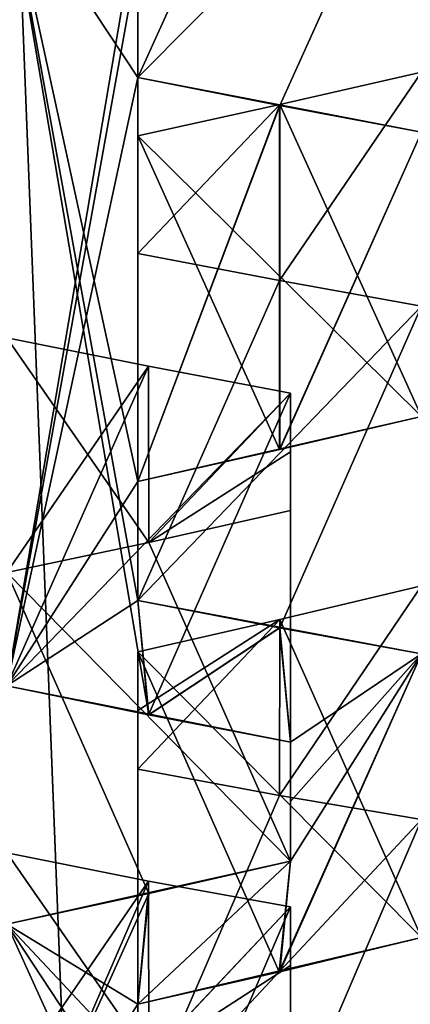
# Model space of a CAD drawing. Header units: millimetres. Extents: x -682 to 137, y -14 to 967.
# Tile 553 of 656: x 0.011 to 0.339, y 952.637 to 953.464. Entities that reach past the tile are written whole.
import ezdxf

# ---------------------------------------------------------------- set-up
doc = ezdxf.new("R2010")
doc.units = ezdxf.units.MM
doc.header["$LTSCALE"] = 65.185185
for name, color, linetype in [('1232', 7, 'CONTINUOUS'), ('1236', 7, 'CONTINUOUS'), ('1237', 7, 'CONTINUOUS'), ('1238', 7, 'CONTINUOUS'), ('1239', 7, 'CONTINUOUS'), ('1243', 7, 'CONTINUOUS'), ('1244', 7, 'CONTINUOUS'), ('1519', 7, 'CONTINUOUS'), ('1522', 7, 'CONTINUOUS'), ('1523', 7, 'CONTINUOUS'), ('1524', 7, 'CONTINUOUS'), ('1526', 7, 'CONTINUOUS'), ('1529', 7, 'CONTINUOUS'), ('1530', 7, 'CONTINUOUS'), ('1531', 7, 'CONTINUOUS'), ('1536', 7, 'CONTINUOUS'), ('1537', 7, 'CONTINUOUS'), ('3330', 7, 'CONTINUOUS'), ('3332', 7, 'CONTINUOUS'), ('3336', 7, 'CONTINUOUS'), ('3337', 7, 'CONTINUOUS'), ('3338', 7, 'CONTINUOUS'), ('3339', 7, 'CONTINUOUS'), ('3343', 7, 'CONTINUOUS'), ('3344', 7, 'CONTINUOUS'), ('3345', 7, 'CONTINUOUS'), ('3346', 7, 'CONTINUOUS'), ('3623', 7, 'CONTINUOUS'), ('3624', 7, 'CONTINUOUS'), ('3625', 7, 'CONTINUOUS'), ('3626', 7, 'CONTINUOUS'), ('3630', 7, 'CONTINUOUS'), ('3631', 7, 'CONTINUOUS'), ('3633', 7, 'CONTINUOUS'), ('3738', 7, 'CONTINUOUS'), ('3749', 7, 'CONTINUOUS'), ('4', 7, 'CONTINUOUS'), ('6', 7, 'CONTINUOUS')]:
    doc.layers.add(name, color=color, linetype=linetype)

msp = doc.modelspace()

# ---------------------------------------------------------------- linework, layer by layer
at = {"layer": '1232', "color": 7, "linetype": 'CONTINUOUS', "true_color": 0x999999}
for points in [[(0, 952.56676, 2.13598), (0.11918, 952.59262, 2.20479), (0, 952.76407, 2.68562), (0, 952.56676, 2.13598)], [(0, 952.76407, 2.68562), (0.11918, 952.59262, 2.20479), (0.11886, 952.7404, 2.617), (0, 952.76407, 2.68562)], [(0.11886, 952.7404, 2.617), (0.11918, 952.59262, 2.20479), (0.238, 952.71872, 2.54821), (0.11886, 952.7404, 2.617)], [(0.238, 952.71872, 2.54821), (0.11918, 952.59262, 2.20479), (0.238, 952.66963, 2.41081), (0.238, 952.71872, 2.54821)], [(0.11918, 952.59262, 2.20479), (0.238, 952.62055, 2.27339), (0.238, 952.66963, 2.41081), (0.11918, 952.59262, 2.20479)]]:
    msp.add_3dface(points, dxfattribs=at)
at = {"layer": '1236', "color": 7, "linetype": 'CONTINUOUS', "true_color": 0x999999}
for points in [[(0, 952.46562, 2.68562), (0, 952.76407, 2.68562), (0.11886, 952.7404, 2.617), (0, 952.46562, 2.68562)], [(0, 952.46562, 2.68562), (0.11886, 952.7404, 2.617), (0.238, 952.71872, 2.54821), (0, 952.46562, 2.68562)], [(0.238, 952.41964, 2.54821), (0, 952.46562, 2.68562), (0.238, 952.71872, 2.54821), (0.238, 952.41964, 2.54821)]]:
    msp.add_3dface(points, dxfattribs=at)
at = {"layer": '1237', "color": 7, "linetype": 'CONTINUOUS', "true_color": 0x999999}
for points in [[(0.238, 952.41964, 2.54821), (0.238, 952.71872, 2.54821), (0.238, 952.66963, 2.41081), (0.238, 952.41964, 2.54821)], [(0.238, 952.62055, 2.27339), (0.238, 952.41964, 2.54821), (0.238, 952.66963, 2.41081), (0.238, 952.62055, 2.27339)]]:
    msp.add_3dface(points, dxfattribs=at)
at = {"layer": '1238', "color": 7, "linetype": 'CONTINUOUS', "true_color": 0x999999}
for points in [[(0.11911, 953.0249, 3.41015), (0.238, 952.75727, 3.47879), (0.238, 953.05172, 3.47879), (0.11911, 953.0249, 3.41015)], [(0, 952.99947, 3.34138), (0.238, 952.75727, 3.47879), (0.11911, 953.0249, 3.41015), (0, 952.99947, 3.34138)], [(0, 952.7043, 3.34138), (0.238, 952.75727, 3.47879), (0, 952.99947, 3.34138), (0, 952.7043, 3.34138)], [(0, 952.7043, 3.34138), (0.11875, 952.73, 3.40994), (0.238, 952.75727, 3.47879), (0, 952.7043, 3.34138)]]:
    msp.add_3dface(points, dxfattribs=at)
at = {"layer": '1239', "color": 7, "linetype": 'CONTINUOUS', "true_color": 0x999999}
for points in [[(0, 952.99947, 3.34138), (0.11911, 953.0249, 3.41015), (0, 953.19678, 3.89102), (0, 952.99947, 3.34138)], [(0, 953.19678, 3.89102), (0.11911, 953.0249, 3.41015), (0.1189, 953.1728, 3.82237), (0, 953.19678, 3.89102)], [(0.1189, 953.1728, 3.82237), (0.11911, 953.0249, 3.41015), (0.238, 953.15016, 3.75361), (0.1189, 953.1728, 3.82237)], [(0.238, 953.15016, 3.75361), (0.11911, 953.0249, 3.41015), (0.238, 953.10093, 3.6162), (0.238, 953.15016, 3.75361)], [(0.11911, 953.0249, 3.41015), (0.238, 953.05172, 3.47879), (0.238, 953.10093, 3.6162), (0.11911, 953.0249, 3.41015)]]:
    msp.add_3dface(points, dxfattribs=at)
at = {"layer": '1243', "color": 7, "linetype": 'CONTINUOUS', "true_color": 0x999999}
for points in [[(0, 952.90435, 3.89102), (0, 953.19678, 3.89102), (0.1189, 953.1728, 3.82237), (0, 952.90435, 3.89102)], [(0, 952.90435, 3.89102), (0.1189, 953.1728, 3.82237), (0.238, 953.15016, 3.75361), (0, 952.90435, 3.89102)], [(0.238, 952.85708, 3.75361), (0, 952.90435, 3.89102), (0.238, 953.15016, 3.75361), (0.238, 952.85708, 3.75361)], [(0.238, 952.85708, 3.75361), (0.11911, 952.88, 3.82225), (0, 952.90435, 3.89102), (0.238, 952.85708, 3.75361)]]:
    msp.add_3dface(points, dxfattribs=at)
at = {"layer": '1244', "color": 7, "linetype": 'CONTINUOUS', "true_color": 0x999999}
for points in [[(0.238, 952.85708, 3.75361), (0.238, 953.15016, 3.75361), (0.238, 953.10093, 3.6162), (0.238, 952.85708, 3.75361)], [(0.238, 953.05172, 3.47879), (0.238, 952.85708, 3.75361), (0.238, 953.10093, 3.6162), (0.238, 953.05172, 3.47879)], [(0.238, 952.75727, 3.47879), (0.238, 952.85708, 3.75361), (0.238, 953.05172, 3.47879), (0.238, 952.75727, 3.47879)]]:
    msp.add_3dface(points, dxfattribs=at)
at = {"layer": '1519', "color": 7, "linetype": 'CONTINUOUS', "true_color": 0x999999}
for points in [[(0.348, 952.7923, 2.74228), (0.348, 952.9883, 3.29192), (0.22887, 952.81244, 2.81106), (0.348, 952.7923, 2.74228)], [(0.22887, 952.81244, 2.81106), (0.348, 952.9883, 3.29192), (0.22912, 952.96, 3.22328), (0.22887, 952.81244, 2.81106)], [(0.11, 952.83449, 2.87969), (0.22887, 952.81244, 2.81106), (0.22912, 952.96, 3.22328), (0.11, 952.83449, 2.87969)], [(0.11, 952.83449, 2.87969), (0.22912, 952.96, 3.22328), (0.11, 952.88378, 3.0171), (0.11, 952.83449, 2.87969)], [(0.11, 952.93308, 3.15451), (0.11, 952.88378, 3.0171), (0.22912, 952.96, 3.22328), (0.11, 952.93308, 3.15451)]]:
    msp.add_3dface(points, dxfattribs=at)
at = {"layer": '1522', "color": 7, "linetype": 'CONTINUOUS', "true_color": 0x999999}
for points in [[(0.11, 952.53702, 2.87969), (0.22887, 952.81244, 2.81106), (0.11, 952.83449, 2.87969), (0.11, 952.53702, 2.87969)], [(0.11, 952.53702, 2.87969), (0.348, 952.7923, 2.74228), (0.22887, 952.81244, 2.81106), (0.11, 952.53702, 2.87969)], [(0.11, 952.53702, 2.87969), (0.22905, 952.51463, 2.81096), (0.348, 952.7923, 2.74228), (0.11, 952.53702, 2.87969)], [(0.22905, 952.51463, 2.81096), (0.348, 952.49425, 2.74228), (0.348, 952.7923, 2.74228), (0.22905, 952.51463, 2.81096)]]:
    msp.add_3dface(points, dxfattribs=at)
at = {"layer": '1523', "color": 7, "linetype": 'CONTINUOUS', "true_color": 0x999999}
for points in [[(0.11, 952.63698, 3.15451), (0.11, 952.88378, 3.0171), (0.11, 952.93308, 3.15451), (0.11, 952.63698, 3.15451)], [(0.11, 952.63698, 3.15451), (0.11, 952.83449, 2.87969), (0.11, 952.88378, 3.0171), (0.11, 952.63698, 3.15451)], [(0.11, 952.63698, 3.15451), (0.11, 952.587, 3.0171), (0.11, 952.83449, 2.87969), (0.11, 952.63698, 3.15451)], [(0.11, 952.587, 3.0171), (0.11, 952.53702, 2.87969), (0.11, 952.83449, 2.87969), (0.11, 952.587, 3.0171)]]:
    msp.add_3dface(points, dxfattribs=at)
at = {"layer": '1524', "color": 7, "linetype": 'CONTINUOUS', "true_color": 0x999999}
for points in [[(0.348, 952.9883, 3.29192), (0.348, 952.69297, 3.29192), (0.22912, 952.96, 3.22328), (0.348, 952.9883, 3.29192)], [(0.348, 952.69297, 3.29192), (0.11, 952.93308, 3.15451), (0.22912, 952.96, 3.22328), (0.348, 952.69297, 3.29192)], [(0.348, 952.69297, 3.29192), (0.22866, 952.66416, 3.22302), (0.11, 952.93308, 3.15451), (0.348, 952.69297, 3.29192)], [(0.22866, 952.66416, 3.22302), (0.11, 952.63698, 3.15451), (0.11, 952.93308, 3.15451), (0.22866, 952.66416, 3.22302)]]:
    msp.add_3dface(points, dxfattribs=at)
at = {"layer": '1526', "color": 7, "linetype": 'CONTINUOUS', "true_color": 0x999999}
for points in [[(0.348, 953.22326, 3.94948), (0.348, 953.41989, 4.49912), (0.22891, 953.24478, 4.01824), (0.348, 953.22326, 3.94948)], [(0.22891, 953.24478, 4.01824), (0.348, 953.41989, 4.49912), (0.22909, 953.39255, 4.43046), (0.22891, 953.24478, 4.01824)], [(0.11, 953.26762, 4.08689), (0.22891, 953.24478, 4.01824), (0.22909, 953.39255, 4.43046), (0.11, 953.26762, 4.08689)], [(0.11, 953.36624, 4.36171), (0.11, 953.26762, 4.08689), (0.22909, 953.39255, 4.43046), (0.11, 953.36624, 4.36171)]]:
    msp.add_3dface(points, dxfattribs=at)
at = {"layer": '1529', "color": 7, "linetype": 'CONTINUOUS', "true_color": 0x999999}
for points in [[(0.11, 952.97618, 4.08689), (0.22891, 953.24478, 4.01824), (0.11, 953.26762, 4.08689), (0.11, 952.97618, 4.08689)], [(0.11, 952.97618, 4.08689), (0.348, 953.22326, 3.94948), (0.22891, 953.24478, 4.01824), (0.11, 952.97618, 4.08689)], [(0.11, 952.97618, 4.08689), (0.22906, 952.953, 4.01815), (0.348, 953.22326, 3.94948), (0.11, 952.97618, 4.08689)], [(0.22906, 952.953, 4.01815), (0.348, 952.9312, 3.94948), (0.348, 953.22326, 3.94948), (0.22906, 952.953, 4.01815)]]:
    msp.add_3dface(points, dxfattribs=at)
at = {"layer": '1530', "color": 7, "linetype": 'CONTINUOUS', "true_color": 0x999999}
for points in [[(0.11, 953.07617, 4.36171), (0.11, 953.26762, 4.08689), (0.11, 953.36624, 4.36171), (0.11, 953.07617, 4.36171)], [(0.11, 953.07617, 4.36171), (0.11, 952.97618, 4.08689), (0.11, 953.26762, 4.08689), (0.11, 953.07617, 4.36171)]]:
    msp.add_3dface(points, dxfattribs=at)
at = {"layer": '1531', "color": 7, "linetype": 'CONTINUOUS', "true_color": 0x999999}
for points in [[(0.348, 953.41989, 4.49912), (0.348, 953.13057, 4.49912), (0.22909, 953.39255, 4.43046), (0.348, 953.41989, 4.49912)], [(0.348, 953.13057, 4.49912), (0.11, 953.36624, 4.36171), (0.22909, 953.39255, 4.43046), (0.348, 953.13057, 4.49912)], [(0.348, 953.13057, 4.49912), (0.22878, 953.10278, 4.43029), (0.11, 953.36624, 4.36171), (0.348, 953.13057, 4.49912)], [(0.22878, 953.10278, 4.43029), (0.11, 953.07617, 4.36171), (0.11, 953.36624, 4.36171), (0.22878, 953.10278, 4.43029)]]:
    msp.add_3dface(points, dxfattribs=at)
at = {"layer": '1536', "color": 7, "linetype": 'CONTINUOUS', "true_color": 0x999999}
for points in [[(0.11, 953.41544, 5.29409), (0.22893, 953.67759, 5.22543), (0.11, 953.70085, 5.29409), (0.11, 953.41544, 5.29409)], [(0.11, 953.41544, 5.29409), (0.348, 953.65533, 5.15668), (0.22893, 953.67759, 5.22543), (0.11, 953.41544, 5.29409)], [(0.11, 953.41544, 5.29409), (0.22906, 953.39183, 5.22535), (0.348, 953.65533, 5.15668), (0.11, 953.41544, 5.29409)], [(0.22906, 953.39183, 5.22535), (0.348, 953.36928, 5.15668), (0.348, 953.65533, 5.15668), (0.22906, 953.39183, 5.22535)]]:
    msp.add_3dface(points, dxfattribs=at)
at = {"layer": '1537', "color": 7, "linetype": 'CONTINUOUS', "true_color": 0x999999}
msp.add_3dface([(0.11, 953.51545, 5.56891), (0.11, 953.41544, 5.29409), (0.11, 953.70085, 5.29409), (0.11, 953.51545, 5.56891)], dxfattribs=at)
at = {"layer": '3330', "color": 7, "linetype": 'CONTINUOUS', "true_color": 0x999999}
msp.add_3dface([(0.11, 953.41544, -5.29409), (0.11, 953.51545, -5.56891), (0.11, 953.70085, -5.29409), (0.11, 953.41544, -5.29409)], dxfattribs=at)
at = {"layer": '3332', "color": 7, "linetype": 'CONTINUOUS', "true_color": 0x999999}
for points in [[(0.11, 953.41544, -5.29409), (0.11, 953.70085, -5.29409), (0.22893, 953.67759, -5.22543), (0.11, 953.41544, -5.29409)], [(0.11, 953.41544, -5.29409), (0.22893, 953.67759, -5.22543), (0.348, 953.65533, -5.15668), (0.11, 953.41544, -5.29409)], [(0.348, 953.36928, -5.15668), (0.11, 953.41544, -5.29409), (0.348, 953.65533, -5.15668), (0.348, 953.36928, -5.15668)], [(0.348, 953.36928, -5.15668), (0.22893, 953.39186, -5.22543), (0.11, 953.41544, -5.29409), (0.348, 953.36928, -5.15668)]]:
    msp.add_3dface(points, dxfattribs=at)
at = {"layer": '3336', "color": 7, "linetype": 'CONTINUOUS', "true_color": 0x999999}
for points in [[(0.22891, 953.24478, -4.01824), (0.348, 953.41989, -4.49912), (0.348, 953.22326, -3.94948), (0.22891, 953.24478, -4.01824)], [(0.348, 953.41989, -4.49912), (0.22891, 953.24478, -4.01824), (0.22909, 953.39255, -4.43046), (0.348, 953.41989, -4.49912)], [(0.22891, 953.24478, -4.01824), (0.11, 953.26762, -4.08689), (0.22909, 953.39255, -4.43046), (0.22891, 953.24478, -4.01824)], [(0.22909, 953.39255, -4.43046), (0.11, 953.26762, -4.08689), (0.11, 953.36624, -4.36171), (0.22909, 953.39255, -4.43046)]]:
    msp.add_3dface(points, dxfattribs=at)
at = {"layer": '3337', "color": 7, "linetype": 'CONTINUOUS', "true_color": 0x999999}
for points in [[(0.11, 953.26762, -4.08689), (0.11, 953.07617, -4.36171), (0.11, 953.36624, -4.36171), (0.11, 953.26762, -4.08689)], [(0.11, 952.97618, -4.08689), (0.11, 953.07617, -4.36171), (0.11, 953.26762, -4.08689), (0.11, 952.97618, -4.08689)]]:
    msp.add_3dface(points, dxfattribs=at)
at = {"layer": '3338', "color": 7, "linetype": 'CONTINUOUS', "true_color": 0x999999}
for points in [[(0.348, 953.13057, -4.49912), (0.348, 953.41989, -4.49912), (0.22909, 953.39255, -4.43046), (0.348, 953.13057, -4.49912)], [(0.348, 953.13057, -4.49912), (0.22909, 953.39255, -4.43046), (0.11, 953.36624, -4.36171), (0.348, 953.13057, -4.49912)], [(0.11, 953.07617, -4.36171), (0.348, 953.13057, -4.49912), (0.11, 953.36624, -4.36171), (0.11, 953.07617, -4.36171)], [(0.11, 953.07617, -4.36171), (0.22909, 953.10285, -4.43047), (0.348, 953.13057, -4.49912), (0.11, 953.07617, -4.36171)]]:
    msp.add_3dface(points, dxfattribs=at)
at = {"layer": '3339', "color": 7, "linetype": 'CONTINUOUS', "true_color": 0x999999}
for points in [[(0.11, 952.97618, -4.08689), (0.11, 953.26762, -4.08689), (0.22891, 953.24478, -4.01824), (0.11, 952.97618, -4.08689)], [(0.11, 952.97618, -4.08689), (0.22891, 953.24478, -4.01824), (0.348, 953.22326, -3.94948), (0.11, 952.97618, -4.08689)], [(0.348, 952.9312, -3.94948), (0.11, 952.97618, -4.08689), (0.348, 953.22326, -3.94948), (0.348, 952.9312, -3.94948)], [(0.348, 952.9312, -3.94948), (0.22891, 952.95303, -4.01824), (0.11, 952.97618, -4.08689), (0.348, 952.9312, -3.94948)]]:
    msp.add_3dface(points, dxfattribs=at)
at = {"layer": '3343', "color": 7, "linetype": 'CONTINUOUS', "true_color": 0x999999}
for points in [[(0.22887, 952.81244, -2.81106), (0.348, 952.9883, -3.29192), (0.348, 952.7923, -2.74228), (0.22887, 952.81244, -2.81106)], [(0.348, 952.9883, -3.29192), (0.22887, 952.81244, -2.81106), (0.22912, 952.96, -3.22328), (0.348, 952.9883, -3.29192)], [(0.11, 952.88378, -3.0171), (0.11, 952.93308, -3.15451), (0.22912, 952.96, -3.22328), (0.11, 952.88378, -3.0171)], [(0.11, 952.83449, -2.87969), (0.11, 952.88378, -3.0171), (0.22912, 952.96, -3.22328), (0.11, 952.83449, -2.87969)], [(0.22887, 952.81244, -2.81106), (0.11, 952.83449, -2.87969), (0.22912, 952.96, -3.22328), (0.22887, 952.81244, -2.81106)]]:
    msp.add_3dface(points, dxfattribs=at)
at = {"layer": '3344', "color": 7, "linetype": 'CONTINUOUS', "true_color": 0x999999}
for points in [[(0.11, 952.63698, -3.15451), (0.11, 952.93308, -3.15451), (0.11, 952.88378, -3.0171), (0.11, 952.63698, -3.15451)], [(0.11, 952.63698, -3.15451), (0.11, 952.88378, -3.0171), (0.11, 952.83449, -2.87969), (0.11, 952.63698, -3.15451)], [(0.11, 952.63698, -3.15451), (0.11, 952.83449, -2.87969), (0.11, 952.587, -3.0171), (0.11, 952.63698, -3.15451)], [(0.11, 952.53702, -2.87969), (0.11, 952.587, -3.0171), (0.11, 952.83449, -2.87969), (0.11, 952.53702, -2.87969)]]:
    msp.add_3dface(points, dxfattribs=at)
at = {"layer": '3345', "color": 7, "linetype": 'CONTINUOUS', "true_color": 0x999999}
for points in [[(0.348, 952.69297, -3.29192), (0.348, 952.9883, -3.29192), (0.22912, 952.96, -3.22328), (0.348, 952.69297, -3.29192)], [(0.11, 952.93308, -3.15451), (0.348, 952.69297, -3.29192), (0.22912, 952.96, -3.22328), (0.11, 952.93308, -3.15451)], [(0.11, 952.63698, -3.15451), (0.348, 952.69297, -3.29192), (0.11, 952.93308, -3.15451), (0.11, 952.63698, -3.15451)], [(0.11, 952.63698, -3.15451), (0.22912, 952.66427, -3.22329), (0.348, 952.69297, -3.29192), (0.11, 952.63698, -3.15451)]]:
    msp.add_3dface(points, dxfattribs=at)
at = {"layer": '3346', "color": 7, "linetype": 'CONTINUOUS', "true_color": 0x999999}
for points in [[(0.11, 952.53702, -2.87969), (0.11, 952.83449, -2.87969), (0.22887, 952.81244, -2.81106), (0.11, 952.53702, -2.87969)], [(0.11, 952.53702, -2.87969), (0.22887, 952.81244, -2.81106), (0.348, 952.7923, -2.74228), (0.11, 952.53702, -2.87969)], [(0.348, 952.49425, -2.74228), (0.11, 952.53702, -2.87969), (0.348, 952.7923, -2.74228), (0.348, 952.49425, -2.74228)]]:
    msp.add_3dface(points, dxfattribs=at)
at = {"layer": '3623', "color": 7, "linetype": 'CONTINUOUS', "true_color": 0x999999}
for points in [[(0.1189, 953.1728, -3.82237), (0, 952.99947, -3.34138), (0, 953.19678, -3.89102), (0.1189, 953.1728, -3.82237)], [(0, 952.99947, -3.34138), (0.1189, 953.1728, -3.82237), (0.11911, 953.0249, -3.41015), (0, 952.99947, -3.34138)], [(0.1189, 953.1728, -3.82237), (0.238, 953.15016, -3.75361), (0.11911, 953.0249, -3.41015), (0.1189, 953.1728, -3.82237)], [(0.238, 953.15016, -3.75361), (0.238, 953.10093, -3.6162), (0.11911, 953.0249, -3.41015), (0.238, 953.15016, -3.75361)], [(0.238, 953.10093, -3.6162), (0.238, 953.05172, -3.47879), (0.11911, 953.0249, -3.41015), (0.238, 953.10093, -3.6162)]]:
    msp.add_3dface(points, dxfattribs=at)
at = {"layer": '3624', "color": 7, "linetype": 'CONTINUOUS', "true_color": 0x999999}
for points in [[(0.238, 952.85708, -3.75361), (0.238, 953.10093, -3.6162), (0.238, 953.15016, -3.75361), (0.238, 952.85708, -3.75361)], [(0.238, 952.85708, -3.75361), (0.238, 953.05172, -3.47879), (0.238, 953.10093, -3.6162), (0.238, 952.85708, -3.75361)], [(0.238, 952.85708, -3.75361), (0.238, 952.80717, -3.6162), (0.238, 953.05172, -3.47879), (0.238, 952.85708, -3.75361)], [(0.238, 952.80717, -3.6162), (0.238, 952.75727, -3.47879), (0.238, 953.05172, -3.47879), (0.238, 952.80717, -3.6162)]]:
    msp.add_3dface(points, dxfattribs=at)
at = {"layer": '3625', "color": 7, "linetype": 'CONTINUOUS', "true_color": 0x999999}
for points in [[(0.238, 953.05172, -3.47879), (0.238, 952.75727, -3.47879), (0.11911, 953.0249, -3.41015), (0.238, 953.05172, -3.47879)], [(0.238, 952.75727, -3.47879), (0, 952.99947, -3.34138), (0.11911, 953.0249, -3.41015), (0.238, 952.75727, -3.47879)], [(0.11912, 952.73009, -3.41015), (0, 952.7043, -3.34138), (0, 952.99947, -3.34138), (0.11912, 952.73009, -3.41015)], [(0.238, 952.75727, -3.47879), (0.11912, 952.73009, -3.41015), (0, 952.99947, -3.34138), (0.238, 952.75727, -3.47879)]]:
    msp.add_3dface(points, dxfattribs=at)
at = {"layer": '3626', "color": 7, "linetype": 'CONTINUOUS', "true_color": 0x999999}
for points in [[(0, 952.90435, -3.89102), (0.1189, 953.1728, -3.82237), (0, 953.19678, -3.89102), (0, 952.90435, -3.89102)], [(0, 952.90435, -3.89102), (0.238, 953.15016, -3.75361), (0.1189, 953.1728, -3.82237), (0, 952.90435, -3.89102)], [(0, 952.90435, -3.89102), (0.1189, 952.88004, -3.82237), (0.238, 953.15016, -3.75361), (0, 952.90435, -3.89102)], [(0.1189, 952.88004, -3.82237), (0.238, 952.85708, -3.75361), (0.238, 953.15016, -3.75361), (0.1189, 952.88004, -3.82237)]]:
    msp.add_3dface(points, dxfattribs=at)
at = {"layer": '3630', "color": 7, "linetype": 'CONTINUOUS', "true_color": 0x999999}
for points in [[(0.11886, 952.7404, -2.617), (0, 952.56676, -2.13598), (0, 952.76407, -2.68562), (0.11886, 952.7404, -2.617)], [(0, 952.56676, -2.13598), (0.11886, 952.7404, -2.617), (0.11918, 952.59262, -2.20479), (0, 952.56676, -2.13598)], [(0.11886, 952.7404, -2.617), (0.238, 952.71872, -2.54821), (0.11918, 952.59262, -2.20479), (0.11886, 952.7404, -2.617)], [(0.238, 952.71872, -2.54821), (0.238, 952.66963, -2.41081), (0.11918, 952.59262, -2.20479), (0.238, 952.71872, -2.54821)], [(0.238, 952.66963, -2.41081), (0.238, 952.62055, -2.27339), (0.11918, 952.59262, -2.20479), (0.238, 952.66963, -2.41081)]]:
    msp.add_3dface(points, dxfattribs=at)
at = {"layer": '3631', "color": 7, "linetype": 'CONTINUOUS', "true_color": 0x999999}
for points in [[(0.238, 952.41964, -2.54821), (0.238, 952.66963, -2.41081), (0.238, 952.71872, -2.54821), (0.238, 952.41964, -2.54821)], [(0.238, 952.41964, -2.54821), (0.238, 952.62055, -2.27339), (0.238, 952.66963, -2.41081), (0.238, 952.41964, -2.54821)]]:
    msp.add_3dface(points, dxfattribs=at)
at = {"layer": '3633', "color": 7, "linetype": 'CONTINUOUS', "true_color": 0x999999}
for points in [[(0, 952.46562, -2.68562), (0.11886, 952.7404, -2.617), (0, 952.76407, -2.68562), (0, 952.46562, -2.68562)], [(0, 952.46562, -2.68562), (0.238, 952.71872, -2.54821), (0.11886, 952.7404, -2.617), (0, 952.46562, -2.68562)], [(0, 952.46562, -2.68562), (0.11885, 952.44163, -2.617), (0.238, 952.71872, -2.54821), (0, 952.46562, -2.68562)], [(0.11885, 952.44163, -2.617), (0.238, 952.41964, -2.54821), (0.238, 952.71872, -2.54821), (0.11885, 952.44163, -2.617)]]:
    msp.add_3dface(points, dxfattribs=at)
at = {"layer": '3738', "color": 7, "linetype": 'CONTINUOUS', "true_color": 0x96918c}
for points in [[(0, 953.8, -11), (0, 867.5, -11), (3.39903, 867.5, -10.46115), (0, 953.8, -11)], [(0, 953.8, -11), (3.39903, 867.5, -10.46115), (3.39875, 953.8, -10.46176), (0, 953.8, -11)], [(0, 867.5, 11), (0, 953.8, 11), (3.39875, 953.8, 10.46176), (0, 867.5, 11)], [(3.39903, 867.5, 10.46115), (0, 867.5, 11), (3.39875, 953.8, 10.46176), (3.39903, 867.5, 10.46115)]]:
    msp.add_3dface(points, dxfattribs=at)
at = {"layer": '3749', "color": 7, "linetype": 'CONTINUOUS', "true_color": 0x96918c}
for points in [[(0, 965.50436, 14.12291), (0, 865.50436, 14.9956), (3.88113, 865.50436, 14.48464), (0, 965.50436, 14.12291)], [(0, 865.50436, -14.9956), (0, 965.50436, -14.12291), (3.65528, 965.50436, -13.64169), (0, 865.50436, -14.9956)], [(3.88113, 865.50436, -14.48464), (0, 865.50436, -14.9956), (3.65528, 965.50436, -13.64169), (3.88113, 865.50436, -14.48464)], [(0, 965.50436, 14.12291), (3.88113, 865.50436, 14.48464), (3.65528, 965.50436, 13.64169), (0, 965.50436, 14.12291)]]:
    msp.add_3dface(points, dxfattribs=at)
at = {"layer": '4', "color": 7, "linetype": 'CONTINUOUS', "true_color": 0x999999}
for points in [[(0.11, 953.51545, -5.56891), (0, 952.90435, -3.89102), (0.11907, 953.60722, -5.82093), (0.11, 953.51545, -5.56891)], [(0, 952.90435, -3.89102), (0, 953.58176, -5.75218), (0.11907, 953.60722, -5.82093), (0, 952.90435, -3.89102)], [(0.11, 953.51545, -5.56891), (0.11, 953.41544, -5.29409), (0, 952.90435, -3.89102), (0.11, 953.51545, -5.56891)], [(0.11, 953.41544, -5.29409), (0.11, 953.07617, -4.36171), (0, 952.90435, -3.89102), (0.11, 953.41544, -5.29409)], [(0.11, 953.41544, -5.29409), (0.22893, 953.39186, -5.22543), (0.11, 953.07617, -4.36171), (0.11, 953.41544, -5.29409)], [(0.11, 953.07617, -4.36171), (0.22893, 953.39186, -5.22543), (0.22909, 953.10285, -4.43047), (0.11, 953.07617, -4.36171)], [(0.22893, 953.39186, -5.22543), (0.348, 953.36928, -5.15668), (0.22909, 953.10285, -4.43047), (0.22893, 953.39186, -5.22543)], [(0.22909, 953.10285, -4.43047), (0.348, 953.36928, -5.15668), (0.348, 953.13057, -4.49912), (0.22909, 953.10285, -4.43047)], [(0.11, 953.07617, -4.36171), (0.11, 952.97618, -4.08689), (0, 952.90435, -3.89102), (0.11, 953.07617, -4.36171)], [(0, 952.90435, -3.89102), (0.11, 952.97618, -4.08689), (0.1189, 952.88004, -3.82237), (0, 952.90435, -3.89102)], [(0.11, 952.97618, -4.08689), (0.22891, 952.95303, -4.01824), (0.1189, 952.88004, -3.82237), (0.11, 952.97618, -4.08689)], [(0.1189, 952.88004, -3.82237), (0.22891, 952.95303, -4.01824), (0.238, 952.85708, -3.75361), (0.1189, 952.88004, -3.82237)], [(0.22891, 952.95303, -4.01824), (0.348, 952.9312, -3.94948), (0.238, 952.85708, -3.75361), (0.22891, 952.95303, -4.01824)], [(0.22912, 952.66427, -3.22329), (0.348, 952.9312, -3.94948), (0.348, 952.69297, -3.29192), (0.22912, 952.66427, -3.22329)], [(0.348, 952.9312, -3.94948), (0.22912, 952.66427, -3.22329), (0.238, 952.75727, -3.47879), (0.348, 952.9312, -3.94948)], [(0.238, 952.85708, -3.75361), (0.348, 952.9312, -3.94948), (0.238, 952.80717, -3.6162), (0.238, 952.85708, -3.75361)], [(0.238, 952.80717, -3.6162), (0.348, 952.9312, -3.94948), (0.238, 952.75727, -3.47879), (0.238, 952.80717, -3.6162)], [(0.22912, 952.66427, -3.22329), (0.11, 952.63698, -3.15451), (0.238, 952.75727, -3.47879), (0.22912, 952.66427, -3.22329)], [(0.238, 952.75727, -3.47879), (0.11, 952.63698, -3.15451), (0.11912, 952.73009, -3.41015), (0.238, 952.75727, -3.47879)], [(0.11912, 952.73009, -3.41015), (0.11, 952.63698, -3.15451), (0, 952.46562, -2.68562), (0.11912, 952.73009, -3.41015)], [(0, 952.7043, -3.34138), (0.11912, 952.73009, -3.41015), (0, 952.46562, -2.68562), (0, 952.7043, -3.34138)], [(0.11, 952.63698, -3.15451), (0.11, 952.587, -3.0171), (0, 952.46562, -2.68562), (0.11, 952.63698, -3.15451)]]:
    msp.add_3dface(points, dxfattribs=at)
at = {"layer": '6', "color": 7, "linetype": 'CONTINUOUS', "true_color": 0x999999}
for points in [[(0.11911, 952.88, 3.82225), (0, 953.58176, 5.75218), (0, 952.90435, 3.89102), (0.11911, 952.88, 3.82225)], [(0, 953.58176, 5.75218), (0.11911, 952.88, 3.82225), (0.11, 952.97618, 4.08689), (0, 953.58176, 5.75218)], [(0.11, 953.07617, 4.36171), (0, 953.58176, 5.75218), (0.11, 952.97618, 4.08689), (0.11, 953.07617, 4.36171)], [(0, 953.58176, 5.75218), (0.11, 953.07617, 4.36171), (0.11, 953.41544, 5.29409), (0, 953.58176, 5.75218)], [(0.11, 953.51545, 5.56891), (0, 953.58176, 5.75218), (0.11, 953.41544, 5.29409), (0.11, 953.51545, 5.56891)], [(0.11, 953.41544, 5.29409), (0.11, 953.07617, 4.36171), (0.22906, 953.39183, 5.22535), (0.11, 953.41544, 5.29409)], [(0.11, 953.07617, 4.36171), (0.22878, 953.10278, 4.43029), (0.22906, 953.39183, 5.22535), (0.11, 953.07617, 4.36171)], [(0.22906, 953.39183, 5.22535), (0.22878, 953.10278, 4.43029), (0.348, 953.36928, 5.15668), (0.22906, 953.39183, 5.22535)], [(0.22878, 953.10278, 4.43029), (0.348, 953.13057, 4.49912), (0.348, 953.36928, 5.15668), (0.22878, 953.10278, 4.43029)], [(0.11, 952.97618, 4.08689), (0.11911, 952.88, 3.82225), (0.22906, 952.953, 4.01815), (0.11, 952.97618, 4.08689)], [(0.11911, 952.88, 3.82225), (0.238, 952.85708, 3.75361), (0.22906, 952.953, 4.01815), (0.11911, 952.88, 3.82225)], [(0.22906, 952.953, 4.01815), (0.238, 952.85708, 3.75361), (0.348, 952.9312, 3.94948), (0.22906, 952.953, 4.01815)], [(0.238, 952.75727, 3.47879), (0.22866, 952.66416, 3.22302), (0.348, 952.9312, 3.94948), (0.238, 952.75727, 3.47879)], [(0.22866, 952.66416, 3.22302), (0.348, 952.69297, 3.29192), (0.348, 952.9312, 3.94948), (0.22866, 952.66416, 3.22302)], [(0.238, 952.85708, 3.75361), (0.238, 952.75727, 3.47879), (0.348, 952.9312, 3.94948), (0.238, 952.85708, 3.75361)], [(0.238, 952.75727, 3.47879), (0.11875, 952.73, 3.40994), (0.11, 952.63698, 3.15451), (0.238, 952.75727, 3.47879)], [(0.22866, 952.66416, 3.22302), (0.238, 952.75727, 3.47879), (0.11, 952.63698, 3.15451), (0.22866, 952.66416, 3.22302)], [(0.11875, 952.73, 3.40994), (0, 952.7043, 3.34138), (0.11, 952.63698, 3.15451), (0.11875, 952.73, 3.40994)], [(0, 952.46562, 2.68562), (0.11913, 952.44157, 2.61684), (0, 952.7043, 3.34138), (0, 952.46562, 2.68562)], [(0, 952.7043, 3.34138), (0.11913, 952.44157, 2.61684), (0.11, 952.53702, 2.87969), (0, 952.7043, 3.34138)], [(0.11, 952.63698, 3.15451), (0, 952.7043, 3.34138), (0.11, 952.587, 3.0171), (0.11, 952.63698, 3.15451)], [(0.11, 952.587, 3.0171), (0, 952.7043, 3.34138), (0.11, 952.53702, 2.87969), (0.11, 952.587, 3.0171)]]:
    msp.add_3dface(points, dxfattribs=at)

doc.saveas('drawing.dxf')
